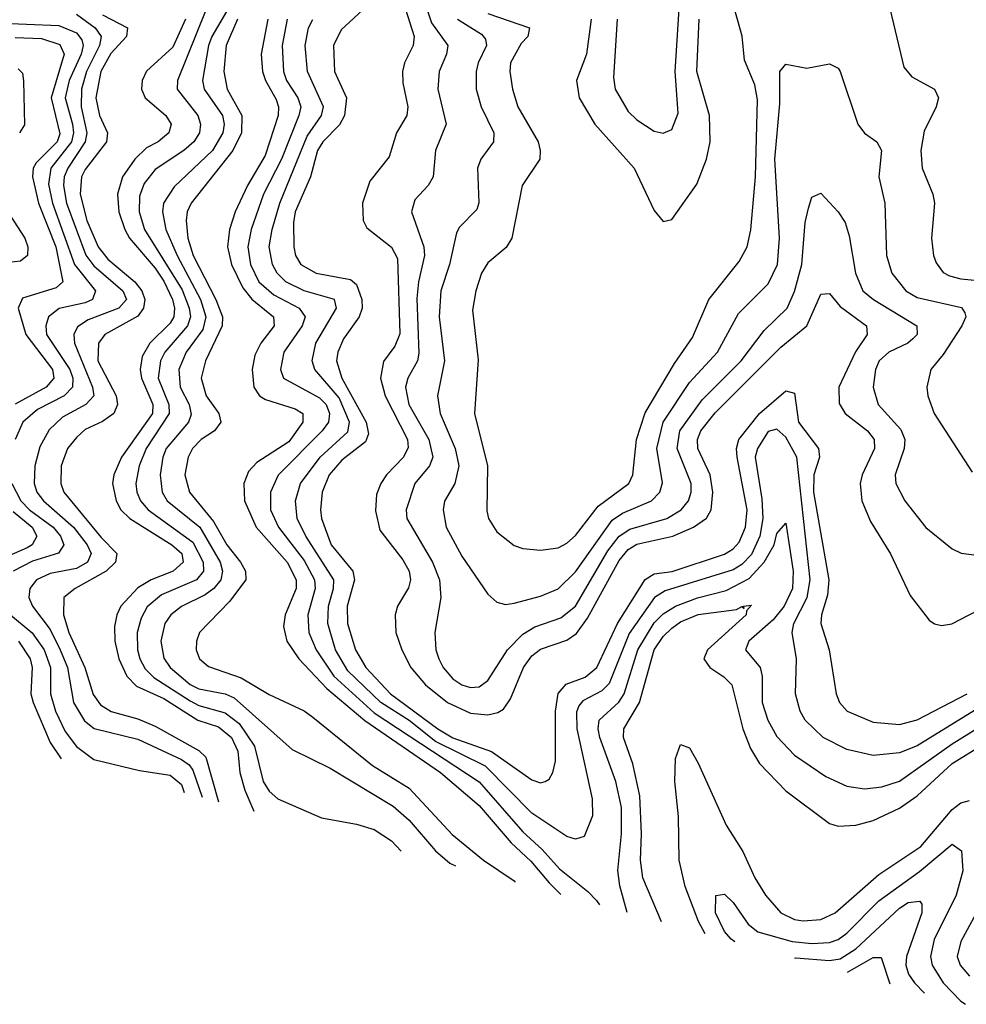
# Model space of a CAD drawing. Header units: inches. Extents: x 1308407 to 1441228, y 959628 to 1036311.
# Tile 446 of 656: x 1391700 to 1393863, y 975981 to 978229. Entities that reach past the tile are written whole.
import ezdxf

# ---------------------------------------------------------------- set-up
doc = ezdxf.new("R2010")
doc.units = ezdxf.units.IN
doc.header["$MEASUREMENT"] = 0
doc.layers.add('B3997', color=7, linetype='Continuous')

msp = doc.modelspace()

# ---------------------------------------------------------------- linework, layer by layer
at = {"layer": 'B3997', "color": 5}
for points, elevation in [([(1392598.2, 978350), (1392641.2, 978221.2), (1392678.1, 978170), (1392675.4, 978150), (1392658.6, 978110), (1392655.6, 978070), (1392674.4, 977990), (1392650.1, 977930), (1392644.7, 977870), (1392633.2, 977850), (1392602.9, 977817.1), (1392595.6, 977790), (1392623.7, 977710), (1392625.4, 977690), (1392611.6, 977630), (1392607.9, 977592.1), (1392612.4, 977467.6), (1392609, 977450), (1392586.7, 977410), (1392581.6, 977390), (1392589.6, 977350), (1392635, 977270), (1392644.1, 977230), (1392636.7, 977210), (1392602.7, 977170), (1392583.1, 977110), (1392585, 977090), (1392643.1, 976990), (1392659.5, 976950), (1392662.3, 976910), (1392648.5, 976830), (1392650.7, 976790), (1392657.5, 976770), (1392667.7, 976750), (1392690, 976724.1), (1392710, 976710.1), (1392730, 976704.2), (1392750, 976706), (1392770, 976720.1), (1392814.8, 976790), (1392850, 976826.3), (1392877.4, 976842.6), (1392936.8, 976863.2), (1392969.9, 976890), (1393043.8, 977016.2), (1393070, 977050), (1393094.2, 977065.8), (1393178.8, 977090), (1393211.2, 977110), (1393227.7, 977130), (1393234, 977150), (1393234.1, 977170), (1393202.1, 977250), (1393208.1, 977290), (1393259, 977361), (1393348, 977450), (1393401, 977519), (1393453.2, 977570), (1393470, 977608.4), (1393486.8, 977670), (1393494.3, 977765.7), (1393501.8, 977798.2), (1393510, 977823.8), (1393530, 977832.4), (1393570, 977790.3), (1393585.9, 977765.9), (1393595.3, 977735.3), (1393609.3, 977650), (1393626.6, 977610), (1393650.6, 977590), (1393749.5, 977530), (1393750.6, 977510), (1393740.1, 977499.9), (1393728.8, 977490), (1393686, 977470), (1393663.8, 977450), (1393655.1, 977430), (1393649.7, 977390), (1393661.5, 977350), (1393713.3, 977293.3), (1393722.3, 977270), (1393720.9, 977250), (1393699.8, 977190), (1393701.4, 977170), (1393722.5, 977130), (1393770, 977069.4), (1393830, 977021.1), (1393850.8, 977010.8), (1393886.2, 977006.2)], 2440), ([(1392557.5, 978330), (1392601.4, 978190), (1392599.1, 978170), (1392579.4, 978130), (1392575.2, 978110), (1392575.9, 978084.1), (1392587.2, 978030), (1392584.7, 978010), (1392561.3, 977970), (1392544.4, 977915.6), (1392500.1, 977859.9), (1392483.4, 977810), (1392485, 977770), (1392493.6, 977753.6), (1392549.4, 977709.4), (1392563.7, 977683.7), (1392568.7, 977511.3), (1392557, 977483), (1392531.8, 977448.2), (1392524.4, 977410), (1392534.9, 977370), (1392586.4, 977270), (1392587.6, 977252.4), (1392577.3, 977230), (1392538.1, 977190), (1392525, 977170), (1392515.6, 977144.4), (1392512.9, 977107.1), (1392523.2, 977063.2), (1392575.4, 976995.4), (1392589.7, 976970), (1392593.1, 976950), (1392588.3, 976931.7), (1392563.5, 976890), (1392558.2, 976870), (1392559.9, 976830), (1392573.4, 976790), (1392593.9, 976750), (1392627.1, 976710), (1392677.6, 976670), (1392730, 976645.5), (1392770, 976642.1), (1392792.9, 976647.1), (1392805.4, 976654.6), (1392821.5, 976678.5), (1392851.3, 976750), (1392870, 976776.3), (1392890, 976791.5), (1392950, 976812), (1392972.3, 976827.7), (1392997.7, 976862.3), (1393070, 976994.3), (1393090, 977019.4), (1393110, 977031.4), (1393192, 977050), (1393239.7, 977070), (1393269.2, 977090.8), (1393280, 977110), (1393283.8, 977150), (1393277.3, 977190), (1393249.3, 977250), (1393248.6, 977270), (1393256, 977290), (1393288.6, 977331.4), (1393439, 977481), (1393498.6, 977530), (1393530, 977602.4), (1393550, 977603.5), (1393574.1, 977574.1), (1393634.8, 977530), (1393636.4, 977510), (1393609.3, 977470.7), (1393571.7, 977390), (1393572.5, 977352.5), (1393585.8, 977330), (1393636.7, 977290), (1393651.9, 977270), (1393652.8, 977250), (1393625, 977190), (1393620.1, 977170), (1393623.9, 977130), (1393643.4, 977083.4), (1393689.4, 977009.4), (1393734.4, 976914.4), (1393777.7, 976857.7), (1393790, 976849.2), (1393806.1, 976846.1), (1393829.2, 976849.2), (1393890, 976881)], 2420), ([(1392770, 978242.6), (1392865, 978210), (1392861, 978190), (1392845.9, 978174.1), (1392821.2, 978130), (1392819.7, 978110), (1392825.8, 978070), (1392838.5, 978030), (1392884.7, 977950), (1392889.6, 977930), (1392888.3, 977910), (1392847.8, 977850), (1392824.2, 977730), (1392811.5, 977708.5), (1392770, 977673.6), (1392755.4, 977650), (1392742.1, 977610), (1392734.5, 977565.5), (1392747.6, 977452.4), (1392739.6, 977330), (1392769, 977210), (1392767.2, 977107.2), (1392770.9, 977090), (1392790, 977059.7), (1392830, 977028.7), (1392850, 977021.2), (1392890, 977017.8), (1392930, 977023.1), (1392950, 977033.5), (1392970, 977051.1), (1393021.7, 977118.3), (1393092, 977170), (1393101.2, 977190), (1393109.4, 977270), (1393129.2, 977330.8), (1393196.2, 977443.8), (1393236.9, 977503.1), (1393274.2, 977590), (1393343.6, 977676.4), (1393361.7, 977710), (1393370.8, 977749.2), (1393380.8, 977870), (1393385.9, 978045.9), (1393379.8, 978079.8), (1393356.2, 978136.2), (1393350.8, 978190.8), (1393327.7, 978272.3)], 2480), ([(1393065.1, 978230), (1393057, 978097), (1393060.6, 978070), (1393090, 978018.7), (1393110, 978000.1), (1393150, 977974.4), (1393170, 977969.4), (1393190, 977978), (1393204.7, 978015.3), (1393197.9, 978110), (1393206.5, 978253.5)], 2540), ([(1393683.8, 978270), (1393720.1, 978120.1), (1393738.4, 978098.4), (1393790.2, 978070), (1393799.4, 978050), (1393794, 978030), (1393766, 977974), (1393758.6, 977930), (1393761.6, 977890), (1393785.8, 977830), (1393789.6, 977810), (1393783.1, 977730), (1393787.7, 977690), (1393793.9, 977673.9), (1393810, 977651.8), (1393824.1, 977644.1), (1393850, 977637), (1393929.1, 977629.1)], 2480), ([(1391830, 978241.5), (1391873, 978210), (1391886.9, 978190), (1391882.9, 978170), (1391853, 978110), (1391841.4, 978070), (1391840.9, 978030), (1391854.1, 977970), (1391850, 977950), (1391810.4, 977890), (1391801.7, 977870), (1391800.6, 977850), (1391807.5, 977810), (1391851.2, 977691.2), (1391870, 977666.8), (1391936.2, 977610), (1391944.3, 977590), (1391927.3, 977570), (1391856.8, 977543.2), (1391832.3, 977527.7), (1391824.4, 977510), (1391825.6, 977490), (1391866.6, 977390), (1391870.1, 977370), (1391851.2, 977350), (1391798.5, 977321.5), (1391767.8, 977292.2), (1391746.5, 977253.5), (1391735.4, 977210), (1391733.8, 977170), (1391739.8, 977150), (1391754.7, 977130), (1391823.7, 977070), (1391854.5, 977030), (1391863.6, 977010), (1391855.5, 976990), (1391830, 976976), (1391770, 976964.1), (1391738.8, 976950), (1391723.3, 976930), (1391721.4, 976910), (1391729.4, 976890), (1391770, 976836.7), (1391793.2, 976790), (1391809.7, 976750), (1391823.1, 976670), (1391848.2, 976628.1), (1391870.7, 976610.7), (1391970, 976585.9), (1392070, 976539.5), (1392087.8, 976527.8), (1392095.8, 976515.8), (1392117.2, 976453.8)], 2160), ([(1391890, 978239.7), (1391946.6, 978210), (1391944.7, 978190), (1391908.5, 978151.5), (1391885.9, 978110), (1391874.7, 978050), (1391882.5, 978010), (1391900.8, 977970), (1391898.5, 977950), (1391850, 977886.9), (1391841.7, 977870), (1391838.7, 977830), (1391854.2, 977770), (1391879.4, 977710), (1391901.8, 977681.8), (1391963.8, 977630), (1391979.4, 977610), (1391986.6, 977590), (1391983.6, 977570), (1391970, 977551.7), (1391894.8, 977510), (1391880.7, 977490), (1391879.2, 977450), (1391920.9, 977370), (1391923.9, 977350), (1391915.2, 977330), (1391890, 977311.6), (1391850, 977292.8), (1391830, 977274.8), (1391810, 977249.9), (1391795.4, 977210), (1391794.1, 977170), (1391801.6, 977150), (1391886.6, 977046.6), (1391922.2, 977010), (1391919.4, 976990), (1391898.2, 976970), (1391827.2, 976930), (1391801.1, 976910), (1391800.9, 976870), (1391812.8, 976830), (1391849.6, 976750), (1391868.6, 976688.6), (1391884.8, 976664.8), (1391909.5, 976649.5), (1391970, 976633), (1392010, 976615.8), (1392110, 976560.2), (1392125.3, 976545.3), (1392154.9, 976443.5)], 2180), ([(1392079.4, 978230), (1392050, 978165.8), (1391990, 978110.9), (1391980.3, 978090), (1391979, 978070), (1391986.9, 978050), (1392033.9, 978010), (1392046.2, 977990), (1392040.9, 977970), (1392016.4, 977950), (1391990, 977936.3), (1391963.6, 977910), (1391935, 977870), (1391923.6, 977830), (1391926.9, 977790), (1391940.5, 977750), (1391951.4, 977730), (1392010, 977661.6), (1392030, 977631.8), (1392049.7, 977590), (1392053.8, 977570), (1392052.2, 977550), (1392044, 977536), (1391997.9, 977490), (1391980, 977460), (1391975.3, 977430), (1391978.5, 977410), (1392004.5, 977350), (1392003.8, 977330), (1391932.8, 977230), (1391915.3, 977190), (1391912.8, 977170), (1391920.9, 977130), (1391931.5, 977110), (1391952.2, 977090), (1392048.2, 977030), (1392071, 977010), (1392073.9, 976990), (1392051.1, 976970), (1392000.8, 976950), (1391970, 976931.4), (1391931.6, 976890), (1391922.1, 976870), (1391916.9, 976843.1), (1391917.9, 976810), (1391927.1, 976770), (1391944.9, 976730), (1391967, 976707), (1392030, 976678.8), (1392107, 976630), (1392154.7, 976614.7), (1392184.5, 976590), (1392198.5, 976558.5), (1392203.6, 976510), (1392214.6, 976470), (1392235.5, 976421.7)], 2220), ([(1392125.5, 978250), (1392061.1, 978090), (1392060.4, 978070), (1392107.6, 978010), (1392113.8, 977990), (1392111.2, 977970), (1392098, 977950), (1392075.1, 977930), (1392010, 977886.6), (1391985.1, 977854.9), (1391974.3, 977825.7), (1391973.4, 977790), (1391985.6, 977750), (1392071.6, 977611.6), (1392087.7, 977570), (1392090.6, 977550), (1392083.9, 977530), (1392032.3, 977470), (1392021.9, 977450), (1392016.6, 977410), (1392041.4, 977350), (1392041.9, 977330), (1391989, 977250), (1391973.5, 977210), (1391966.1, 977170), (1391968.1, 977150), (1391976.6, 977130), (1391994.1, 977110), (1392096.2, 977036.2), (1392119.8, 976990), (1392120.3, 976970), (1392104.6, 976950), (1392024.2, 976915.8), (1391991.9, 976888.1), (1391977.6, 976862.4), (1391968.8, 976830), (1391969.5, 976790.5), (1391975.2, 976770), (1391987.1, 976747.1), (1392007.1, 976727.1), (1392090, 976673.6), (1392110, 976663.2), (1392170, 976646.4), (1392201.7, 976621.7), (1392236.7, 976570), (1392256.7, 976490), (1392270, 976467.9), (1392290, 976450.1), (1392390, 976406.9), (1392470, 976392.5), (1392510, 976379.9), (1392550, 976354.2), (1392571.5, 976330.6)], 2240), ([(1392172.9, 978247.1), (1392139.1, 978190), (1392132, 978170), (1392117.8, 978090), (1392121.6, 978070), (1392163.6, 978010), (1392167.5, 977990), (1392164.3, 977970), (1392140.7, 977930), (1392053, 977847), (1392029.2, 977810), (1392026.8, 977790), (1392034.1, 977750), (1392060.1, 977690), (1392113.5, 977590), (1392125.7, 977550), (1392118.5, 977521.5), (1392081, 977470), (1392064, 977430), (1392067.1, 977390), (1392087.4, 977350), (1392092.5, 977327.5), (1392086.1, 977310), (1392035.4, 977250), (1392027.6, 977230), (1392021.7, 977190), (1392025.9, 977150), (1392037.3, 977130), (1392111.7, 977070), (1392158.2, 976990), (1392163.7, 976970), (1392159.6, 976950), (1392143.6, 976930), (1392124.2, 976915.8), (1392070, 976889.2), (1392045.8, 976870), (1392031.9, 976850), (1392022.9, 976810), (1392030, 976771.2), (1392044, 976750), (1392090, 976711), (1392110, 976701.4), (1392170, 976689.4), (1392190, 976680.4), (1392322.5, 976562.5), (1392410, 976520.4), (1392553.4, 976433.4), (1392590, 976401.7), (1392650, 976331.3), (1392682.9, 976302.9), (1392696, 976296.9)], 2260), ([(1392198.1, 978230), (1392172.3, 978170), (1392166.7, 978110), (1392174.7, 978070), (1392207.8, 978010), (1392206.8, 977970), (1392187, 977930), (1392091.9, 977810), (1392083.2, 977790), (1392080.9, 977770), (1392084.8, 977730), (1392096.7, 977690), (1392148.4, 977590), (1392163.5, 977550), (1392163.1, 977530), (1392124.6, 977450), (1392114.8, 977410), (1392126.3, 977370), (1392155.1, 977330), (1392160.1, 977310), (1392145.5, 977290), (1392114.7, 977270), (1392095.4, 977250), (1392085, 977230), (1392078, 977190), (1392088.5, 977150), (1392143.3, 977083.3), (1392173.9, 977030), (1392205, 976990), (1392216.5, 976970), (1392217, 976950), (1392179.4, 976900.6), (1392111.4, 976830), (1392104.2, 976810), (1392103.6, 976790), (1392110.8, 976770), (1392131.9, 976751.9), (1392206.1, 976726.1), (1392270, 976688.6), (1392350, 976650.7), (1392370, 976636.3), (1392506.4, 976526.4), (1392590, 976474.4), (1392688.6, 976368.6), (1392760.1, 976310), (1392830, 976262.7), (1392832.5, 976259.8)], 2280), ([(1392267.2, 978230), (1392252.3, 978150), (1392255.4, 978110), (1392261.6, 978090), (1392286.3, 978046.4), (1392291.5, 978030), (1392290.5, 978010), (1392261.4, 977918.6), (1392220.5, 977850), (1392192.8, 977790), (1392179.6, 977750), (1392175.2, 977710), (1392183.9, 977670), (1392210, 977616.3), (1392231, 977591), (1392280.3, 977550), (1392281.8, 977530), (1392251.3, 977490), (1392237.3, 977462.7), (1392231.3, 977430), (1392234.9, 977390), (1392248.5, 977370), (1392261.7, 977361.7), (1392330, 977340.6), (1392347.4, 977330), (1392347.2, 977310), (1392315, 977265), (1392242.4, 977217.6), (1392222.9, 977197.1), (1392212.1, 977170), (1392213.7, 977130), (1392240.4, 977070), (1392311.1, 976990), (1392332.3, 976950), (1392332.2, 976930), (1392307.1, 976870), (1392303.1, 976843.1), (1392310.4, 976810), (1392338.1, 976770), (1392402.3, 976702.3), (1392489.1, 976629.1), (1392661.4, 976510), (1392750, 976434.8), (1392823.2, 976350), (1392868.1, 976308.1), (1392910, 976258.2), (1392936.7, 976231.6)], 2320), ([(1392311.6, 978230), (1392299.7, 978170), (1392303.3, 978110), (1392309.6, 978090), (1392335.7, 978050), (1392342.5, 978030), (1392338.2, 978010), (1392298.7, 977910), (1392257.6, 977830), (1392229.3, 977750), (1392221.9, 977710), (1392227.4, 977670), (1392247, 977630), (1392280.7, 977600.7), (1392338.7, 977570), (1392352.2, 977550), (1392346, 977530), (1392304.1, 977470), (1392296.1, 977430), (1392303.1, 977410), (1392385.4, 977365.4), (1392400.4, 977350), (1392408.4, 977330), (1392405.8, 977310), (1392391.3, 977290), (1392291.1, 977188.9), (1392273.2, 977150), (1392273.7, 977110), (1392291.3, 977070), (1392350, 976994.2), (1392373.7, 976950), (1392375.3, 976930), (1392358.9, 976870), (1392361.1, 976830), (1392378, 976790), (1392417.7, 976730), (1392510, 976646.7), (1392750, 976488.7), (1392850, 976374.6), (1392894.2, 976334.2), (1392933.5, 976290), (1392998.2, 976238.2), (1393018.1, 976218.1), (1393024.7, 976207.8)], 2340), ([(1393910.9, 976670), (1393750, 976571.2), (1393710, 976555.3), (1393650, 976548.9), (1393590, 976562.7), (1393535.3, 976590), (1393494.5, 976630), (1393483.4, 976650), (1393472.2, 976690), (1393474.6, 976770), (1393464.9, 976830), (1393468.5, 976850), (1393499.3, 976910), (1393505.7, 976950), (1393475.3, 977230), (1393450, 977275.7), (1393430, 977294.2), (1393410, 977288.6), (1393385.4, 977250), (1393380.1, 977230), (1393395.2, 977135.2), (1393397.7, 977090), (1393390.8, 977050), (1393372, 977008), (1393350, 976985), (1393330, 976972.9), (1393174.8, 976925.2), (1393150.4, 976909.6), (1393092.5, 976827.5), (1393046.5, 976713.5), (1393030, 976696.6), (1392986.6, 976673.4), (1392977.8, 976662.2), (1392972.3, 976647.7), (1392972.8, 976610), (1393007.8, 976450), (1393009, 976411), (1392990, 976364.2), (1392970, 976358.1), (1392950, 976364.3), (1392870, 976417.4), (1392764.4, 976524.4), (1392650, 976581.3), (1392590, 976629), (1392525, 976670), (1392450, 976742), (1392421.8, 976790), (1392404.2, 976850), (1392406, 976890), (1392417.3, 976930), (1392417.9, 976950), (1392354.3, 977050), (1392334.6, 977090), (1392330.1, 977130), (1392341.9, 977170), (1392386.7, 977230), (1392450, 977287.8), (1392453.4, 977310), (1392430, 977365.2), (1392374.4, 977430), (1392368.7, 977450), (1392377.2, 977490), (1392424.2, 977570), (1392419.3, 977590), (1392350, 977609.6), (1392308.3, 977630), (1392288.6, 977650), (1392277.9, 977670), (1392270, 977710), (1392276.9, 977750), (1392295, 977810), (1392357.4, 977962.6), (1392390.1, 978010), (1392394.7, 978030), (1392358.2, 978110), (1392352.2, 978170), (1392360.1, 978210), (1392370, 978229.2)], 2360), ([(1392483.2, 978250), (1392434.5, 978205.5), (1392417.6, 978170), (1392419.7, 978110), (1392447.1, 978050), (1392442.2, 978010), (1392431.3, 977988.7), (1392392.7, 977950), (1392380.6, 977930), (1392364.6, 977870), (1392330, 977790), (1392326, 977766), (1392326.4, 977710), (1392330.4, 977690), (1392342.9, 977670), (1392377.5, 977650), (1392455.7, 977635.7), (1392470, 977624.2), (1392481.7, 977590), (1392482.6, 977570), (1392475.9, 977550), (1392439.7, 977500.3), (1392427.1, 977470), (1392424.2, 977450), (1392436.6, 977410), (1392491.6, 977310), (1392497.1, 977282.9), (1392490, 977264.9), (1392436.5, 977223.5), (1392407.4, 977190), (1392391.2, 977150), (1392387.2, 977110), (1392389.8, 977090), (1392412.2, 977030), (1392461.7, 976970), (1392465.2, 976950), (1392448.3, 976890), (1392448.9, 976850), (1392467.4, 976790), (1392491.3, 976750), (1392547.4, 976690), (1392655.2, 976610), (1392690, 976589.6), (1392778.4, 976558.4), (1392870, 976493.1), (1392890, 976486.9), (1392900.5, 976490), (1392910, 976494.7), (1392918.4, 976510), (1392924, 976536), (1392924.1, 976650), (1392930, 976690.6), (1392948.3, 976711.7), (1392992.1, 976727.9), (1393018.7, 976750), (1393066.2, 976850), (1393129, 976951), (1393150, 976963.3), (1393190.7, 976969.3), (1393310, 977008.2), (1393330, 977020.6), (1393343.9, 977036.1), (1393358.6, 977070), (1393362.2, 977110), (1393339.1, 977230), (1393337.4, 977250), (1393343.1, 977270), (1393390.2, 977330), (1393450, 977381.4), (1393470, 977375.9), (1393479.3, 977310), (1393525.2, 977250), (1393527.2, 977230), (1393514.7, 977190), (1393513.7, 977150), (1393548.6, 976950), (1393545.4, 976914.6), (1393531.7, 976870), (1393530.4, 976850), (1393549.7, 976790), (1393565.1, 976690), (1393573.2, 976670), (1393590.2, 976650), (1393650, 976625), (1393710, 976620.1), (1393750, 976630.4), (1393864.6, 976690)], 2380), ([(1392700.1, 978230), (1392755.6, 978195.6), (1392764.5, 978184.5), (1392766.7, 978170), (1392747.3, 978130), (1392743.1, 978110), (1392743.4, 978070), (1392754.8, 978030), (1392783.6, 977970), (1392782.5, 977950), (1392754.1, 977910), (1392746.4, 977890), (1392749.1, 977810.9), (1392744.4, 977795.6), (1392705.3, 977754.7), (1392698.3, 977741.7), (1392682, 977670), (1392662.6, 977610), (1392658.8, 977550), (1392670.4, 977450), (1392654.6, 977370), (1392661.2, 977330), (1392694.8, 977250), (1392703.3, 977210), (1392694.6, 977170), (1392670.5, 977129.5), (1392667.5, 977110), (1392674.3, 977070), (1392710, 977003.7), (1392770, 976916.9), (1392790, 976898.8), (1392810, 976893.7), (1392830, 976896.6), (1392890, 976912.6), (1392930, 976929.3), (1392970, 976968.2), (1393053.5, 977086.5), (1393077.5, 977102.5), (1393143.4, 977130), (1393162.6, 977150), (1393168.4, 977171.6), (1393155.4, 977250), (1393170.2, 977310), (1393230, 977400.5), (1393294.1, 977470), (1393342.1, 977557.9), (1393410, 977625.4), (1393431.5, 977670), (1393436, 977730), (1393425.6, 977910), (1393436.3, 978036.3), (1393436.9, 978110), (1393450, 978126.7), (1393498.3, 978118.3), (1393550, 978127.9), (1393570, 978118), (1393574.7, 978110), (1393615, 977990), (1393630, 977969.3), (1393658.3, 977950), (1393668.6, 977930), (1393663.1, 977870), (1393676.4, 977810), (1393680.1, 977690), (1393692.2, 977650), (1393724.5, 977610), (1393750, 977594.6), (1393851.8, 977571.8), (1393859.3, 977559.3), (1393861.2, 977550), (1393852.2, 977530), (1393810, 977464.7), (1393781.4, 977430), (1393772.5, 977390), (1393774.6, 977370), (1393789.5, 977330), (1393876.1, 977196.1)], 2460), ([(1393006.1, 978230), (1392994.8, 978150), (1392972.1, 978090), (1392978.2, 978050), (1393014, 977990), (1393103.6, 977890), (1393150, 977793.4), (1393170, 977768), (1393190, 977772.4), (1393246.9, 977853.1), (1393269.5, 977910), (1393277.3, 977950), (1393276.3, 978010), (1393247.2, 978110), (1393252.4, 978230)], 2520), ([(1391641.7, 978221.7), (1391790, 978215.3), (1391830, 978198.6), (1391842.3, 978182.3), (1391845.6, 978170), (1391841, 978150), (1391813.7, 978090), (1391804.7, 978050), (1391820.8, 977990), (1391823.2, 977970), (1391819.1, 977950), (1391771.4, 977890), (1391766.5, 977853.5), (1391775.1, 977810), (1391825.9, 977670), (1391873.6, 977610), (1391866.5, 977590), (1391850, 977582.2), (1391790.9, 977569.1), (1391766.6, 977550), (1391759.9, 977530), (1391762.1, 977510), (1391815.3, 977430), (1391822.1, 977410), (1391821, 977390), (1391802.3, 977370), (1391741.1, 977338.9), (1391707.8, 977310), (1391690.4, 977270)], 2140), ([(1391690, 978188.3), (1391750, 978185.9), (1391792, 978172), (1391801.8, 978150), (1391772.7, 978050), (1391791.9, 977968.1), (1391786.2, 977950), (1391737.9, 977902.1), (1391731.3, 977890), (1391729.8, 977870), (1391743.6, 977810), (1391783.3, 977710), (1391799, 977630), (1391783.5, 977616.5), (1391706.9, 977593.1), (1391697.3, 977570), (1391714.6, 977510), (1391775.3, 977430), (1391778.5, 977410), (1391761.3, 977390), (1391690, 977351.2)], 2120), ([(1391696.7, 978116.7), (1391706.6, 978106.6), (1391709.1, 978089.1), (1391711.3, 977988.7), (1391699.9, 977970)], 2080), ([(1391660.2, 977810), (1391712, 977730), (1391719.1, 977710), (1391718.4, 977690), (1391702.6, 977677.4), (1391650, 977671)], 2080), ([(1391682.3, 977170), (1391703.4, 977130), (1391723, 977110), (1391777.1, 977070), (1391793.5, 977050), (1391801.5, 977030), (1391789.2, 977010.8), (1391730, 976992.7), (1391685.5, 976970)], 2140), ([(1391685.8, 977105.8), (1391728.7, 977070), (1391739.9, 977050), (1391729.2, 977030), (1391717.2, 977022.8), (1391633.3, 976986.7)], 2120), ([(1393088.2, 976190.5), (1393071.1, 976251.1), (1393066.7, 976286.7), (1393075.2, 976370), (1393074.9, 976430), (1393062.3, 976490), (1393025.2, 976590), (1393021.4, 976610), (1393024.4, 976630), (1393069, 976671), (1393081.2, 976690), (1393112.2, 976790), (1393150, 976851.9), (1393170, 976872.1), (1393198.5, 976890), (1393248.9, 976908.9), (1393314.4, 976925.6), (1393366.7, 976953.3), (1393400.7, 976990), (1393423.4, 977030), (1393430, 977055.8), (1393450, 977079.3), (1393466.9, 976970), (1393465.4, 976930), (1393446.9, 976890), (1393421.1, 976858.9), (1393366.1, 976810), (1393358.4, 976790), (1393391.4, 976750), (1393396.4, 976730), (1393396.5, 976670), (1393409.4, 976630), (1393430, 976592.1), (1393470, 976550.1), (1393541.4, 976501.4), (1393590, 976479.2), (1393630, 976473.2), (1393670, 976477.1), (1393710, 976490.4), (1393830, 976575.9), (1393950.2, 976649.8)], 2340), ([(1393166.3, 976169.3), (1393123.8, 976270), (1393118.2, 976310), (1393120.8, 976370), (1393116.6, 976456.6), (1393101.2, 976530), (1393079.8, 976590), (1393080.6, 976610), (1393116, 976670), (1393149.6, 976790), (1393170, 976820.5), (1393190, 976839.9), (1393210, 976854.2), (1393250, 976871.2), (1393338, 976882), (1393350, 976889), (1393355.3, 976884.7), (1393354, 976890), (1393372, 976892), (1393360.4, 976879.5), (1393360.1, 976870), (1393271.6, 976790), (1393263.3, 976770), (1393276.8, 976750), (1393308.7, 976728.8), (1393327.3, 976710), (1393352.5, 976610), (1393370, 976564.6), (1393390.5, 976530.5), (1393450, 976468.5), (1393550, 976393.5), (1393570, 976387.9), (1393610, 976390.1), (1393650, 976400.8), (1393710, 976428.5), (1393750, 976457.1), (1393830, 976530.7), (1393977.7, 976622.3)], 2320), ([(1391679.6, 976870), (1391729.2, 976829.2), (1391756.4, 976790), (1391770.6, 976750), (1391770.7, 976690), (1391782, 976650), (1391804.1, 976604.1), (1391830, 976569.7), (1391870, 976539.5), (1391974.4, 976514.4), (1392043.9, 976503.9), (1392070, 976482.7), (1392076.4, 976464.9)], 2140), ([(1391698, 976810), (1391724.6, 976770), (1391729.2, 976750), (1391725.8, 976690), (1391731, 976670), (1391770, 976578.9), (1391795.3, 976541.1)], 2120), ([(1393266.4, 976142.2), (1393250.6, 976170), (1393220.7, 976250), (1393207, 976310), (1393205, 976410), (1393196.5, 976490), (1393198.1, 976541.9), (1393210, 976574.3), (1393230, 976566.3), (1393250, 976531.5), (1393314, 976390), (1393352.2, 976330), (1393379.9, 976270), (1393404, 976230), (1393438.9, 976190), (1393470, 976175), (1393490, 976171.5), (1393530, 976174.7), (1393563, 976190), (1393662.5, 976277.5), (1393759, 976341), (1393830, 976425.4), (1393850, 976440.7), (1393870, 976446)], 2280), ([(1393333.6, 976124), (1393325.3, 976130), (1393310, 976147.5), (1393289.7, 976190), (1393290.8, 976229.2), (1393310, 976232.1), (1393330, 976213.8), (1393364, 976164), (1393386.1, 976146.1), (1393464.6, 976124.6), (1393510, 976119.5), (1393550, 976122), (1393570, 976129), (1393590, 976143.1), (1393662.6, 976217.4), (1393756, 976284), (1393830, 976346.9), (1393851.3, 976331.3), (1393854.5, 976285.5), (1393839.7, 976230), (1393789.3, 976129.3), (1393781, 976090), (1393784.5, 976070), (1393810, 976030.1), (1393850, 975988.2), (1393860.9, 975981)], 2260), ([(1393471, 976086.7), (1393473, 976087), (1393550, 976081.2), (1393574.8, 976085.2), (1393610, 976108), (1393710, 976200.4), (1393730, 976213.2), (1393756.1, 976216.1), (1393760.7, 976210), (1393760.7, 976190), (1393726, 976090), (1393724.6, 976070), (1393730.4, 976050), (1393744, 976030), (1393767.3, 976006.4)], 2240), ([(1393894.2, 976205.8), (1393850, 976124.2), (1393841.9, 976090), (1393848.6, 976070), (1393870, 976045.1)], 2280), ([(1393591.3, 976054.1), (1393650, 976087.6), (1393668.1, 976088.1), (1393687.8, 976028)], 2220)]:
    msp.add_lwpolyline(points, dxfattribs=dict(at, elevation=elevation))

doc.saveas('drawing.dxf')
